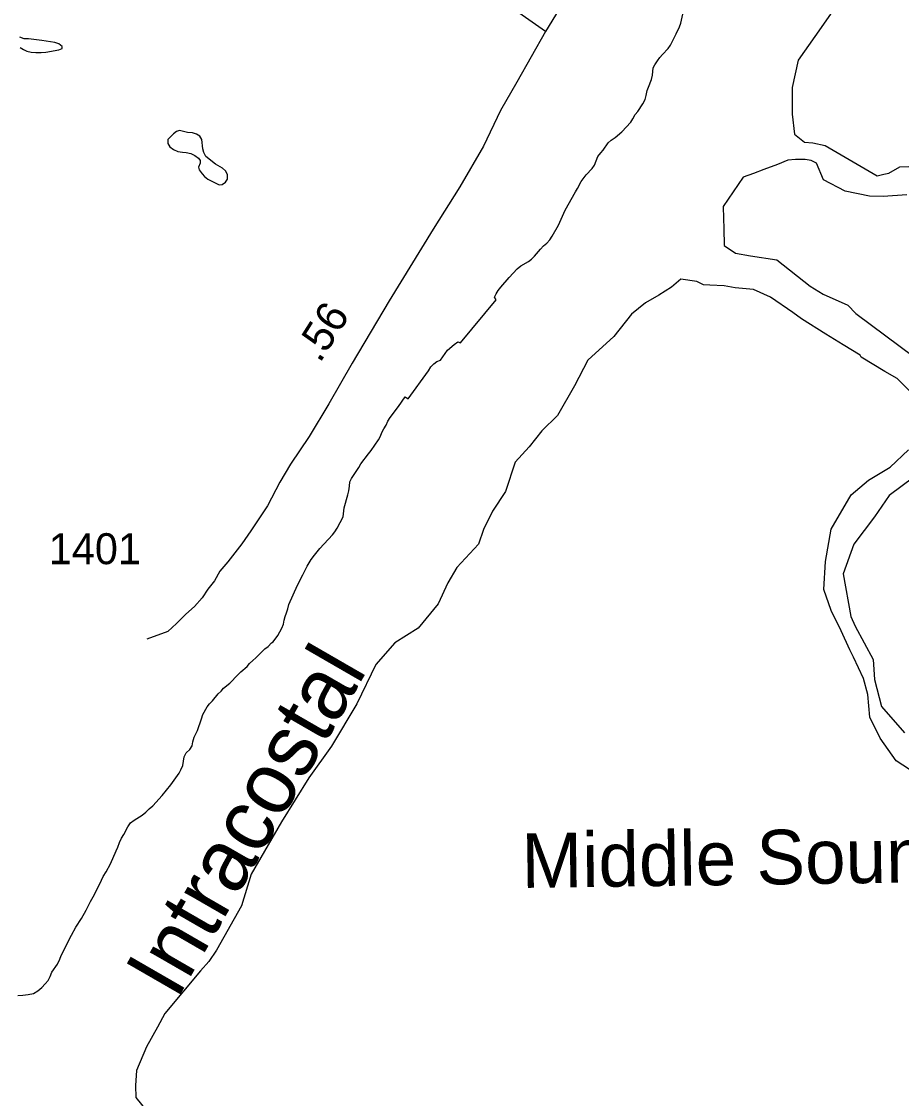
# Model space of a CAD drawing. Extents: x 2290055 to 2389491, y 66597 to 237875.
# Drawn here: x 2374670 to 2378222, y 193528 to 197876 of the extents above; entities that cross this region are included whole.
import ezdxf

# ---------------------------------------------------------------- set-up
doc = ezdxf.new("R2010")
doc.units = 0
for name, color, linetype in [('Exist Hydrographic Creek Single Shore', 7, 'Continuous'), ('Exist Hydrographic Intracoastal Waterway Label', 7, 'Continuous'), ('Exist Hydrographic Pond Under 1500 Sq Ft', 7, 'Continuous'), ('Exist Hydrographic River Shore', 7, 'Continuous'), ('Exist Hydrographic Sound Label', 7, 'Continuous'), ('Exist Road Secondary Mileage Hundredths English Label', 7, 'Continuous'), ('Exist Road Secondary Type 51 Attributed', 7, 'Continuous'), ('Exist Road Secondary Type 51 Number Label', 7, 'Continuous')]:
    doc.layers.add(name, color=color, linetype=linetype)

msp = doc.modelspace()

# ---------------------------------------------------------------- linework, layer by layer
at = {"layer": 'Exist Hydrographic Creek Single Shore'}
for points in [[(2378528.1, 198744.4), (2378505.5, 198741.8), (2378471.7, 198710.1), (2378407.5, 198613.2), (2378334.3, 198526.5), (2378257, 198378.2), (2378155.9, 198228.8), (2378095, 198125.3), (2377994.5, 197972.8), (2377936.3, 197906.4), (2377872.7, 197815.8), (2377805.1, 197720.2), (2377781.7, 197610.3), (2377781.1, 197548.5)], [(2377781.1, 197548.5), (2377780.5, 197501.4), (2377789.9, 197421.9), (2377831.5, 197388.7), (2377864.7, 197386.7), (2377914.8, 197375.7), (2378123.9, 197252.7), (2378150.8, 197259.3), (2378171.5, 197264.4), (2378215.6, 197288.8), (2378322.8, 197293.2)], [(2378093, 197171.3), (2377994.5, 197190.6), (2377907.8, 197236.9), (2377879.9, 197304.3), (2377857.6, 197314.4), (2377834, 197319), (2377794, 197318.6), (2377764.1, 197315.8), (2377722.4, 197298.3), (2377666.5, 197278.5), (2377624.4, 197262.8)], [(2377624.4, 197262.8), (2377583.8, 197247.6), (2377503, 197128.6), (2377504.5, 197080.6)], [(2378244.5, 197176.7), (2378147.9, 197169.3), (2378093, 197171.3)], [(2377504.5, 197080.6), (2377505.7, 197039.8), (2377505.9, 196971.1), (2377552.7, 196940.7), (2377612.5, 196930.5), (2377719, 196914.2), (2377853.5, 196807.7), (2377906.8, 196775), (2378006.4, 196731.3), (2378037.8, 196697.6), (2378274.4, 196521)], [(2377332, 196836.1), (2377293.5, 196803), (2377243.4, 196770.8), (2377189.5, 196740.8), (2377132.7, 196694.4), (2377060.7, 196604.1), (2376956, 196508.8), (2376902.2, 196404.9), (2376833.7, 196285), (2376771, 196223), (2376719.3, 196159), (2376662.5, 196096.9), (2376623.8, 195978.8), (2376571.7, 195899.1), (2376535.6, 195825), (2376514.1, 195765.4), (2376427.3, 195671.6), (2376391, 195610.1), (2376351.5, 195525.3), (2376271.3, 195427.2), (2376176.8, 195368), (2376100.1, 195279.6), (2376023, 195120.8), (2375921.1, 194950.3), (2375829.8, 194822.7), (2375719.5, 194644.7), (2375597.3, 194433.2), (2375558.3, 194306), (2375457, 194127.1), (2375425.7, 194081), (2375393.1, 194043), (2375248.1, 193870.9), (2375219.2, 193816.2), (2375174.7, 193736.6), (2375133.5, 193641.2), (2375130.6, 193579.6)], [(2378273, 196366.7), (2378204.5, 196435.2), (2378154.9, 196463.2), (2378060, 196521.3), (2378055.7, 196528.6), (2377987.2, 196571.3), (2377917, 196614), (2377819.2, 196675.6), (2377783.3, 196701), (2377693.5, 196763.6), (2377624.8, 196793.7), (2377551, 196801.2), (2377506.9, 196809.2), (2377448.5, 196811.7), (2377423.5, 196812.7), (2377396.2, 196826.3), (2377332, 196836.1)], [(2378281, 194839.1), (2378200.4, 194891.6), (2378136.2, 194983.1), (2378094, 195066.7), (2378086.8, 195158.7), (2378069.2, 195223.8), (2378029.2, 195310.2), (2378013.8, 195339.4), (2377979, 195415.4), (2377938, 195497.7), (2377909.5, 195583.4), (2377915.2, 195696.4), (2377938, 195825.8), (2378019.8, 195965.3), (2378089.3, 196024.4), (2378176.4, 196076.3), (2378251.3, 196146.6)], [(2378271.6, 196037), (2378172.9, 195961.7), (2378113.1, 195876.1), (2378030.4, 195765.6), (2377987.6, 195645.8), (2378017.3, 195474.1), (2378034.9, 195434.2), (2378108.6, 195300.2), (2378113.1, 195219.5), (2378141.8, 195110.5), (2378234.7, 195004.3)], [(2375130.6, 193579.6), (2375131, 193531.3), (2375177.3, 193475.5)]]:
    msp.add_lwpolyline(points, dxfattribs=at)
at = {"layer": 'Exist Hydrographic Pond Under 1500 Sq Ft'}
for points in [[(2374748.7, 197751.1), (2374768.2, 197752.1), (2374821, 197761.2), (2374833.7, 197767.2), (2374833.5, 197775.5), (2374821.2, 197785.8), (2374804.2, 197790.8), (2374752, 197799.9), (2374698.5, 197806), (2374680, 197806.7), (2374663, 197812.4)], [(2374664.5, 197770.8), (2374677.7, 197763.1), (2374691.2, 197756.7), (2374709.2, 197752.7), (2374728, 197751.1), (2374748.7, 197751.1)], [(2375468.2, 197216.3), (2375479.5, 197218.2), (2375494, 197227.8), (2375501.5, 197239.4), (2375501, 197258.2), (2375493.2, 197273.7), (2375481.7, 197284.4), (2375452.5, 197300), (2375414, 197331.1), (2375405.5, 197346.7), (2375402, 197361.6), (2375398, 197399.9), (2375390.2, 197412.9), (2375376.5, 197420.7), (2375359.5, 197426.2), (2375340.5, 197427.6), (2375307.5, 197435.9), (2375295.5, 197432.6), (2375283.7, 197422.7), (2375272.2, 197412.1), (2375260.5, 197399.3), (2375260.2, 197382.9), (2375269, 197369.6), (2375283.2, 197359.4), (2375301.2, 197351.3), (2375320, 197348.5), (2375335.2, 197347.8), (2375354, 197342.8), (2375370.2, 197335.4), (2375384, 197325), (2375390.7, 197315.4), (2375390.7, 197304.6), (2375384, 197288.4), (2375387.2, 197276.6), (2375399, 197261.6), (2375409.2, 197250.6), (2375422.5, 197240.2), (2375451.2, 197224.6), (2375468.2, 197216.3)]]:
    msp.add_lwpolyline(points, dxfattribs=at)
at = {"layer": 'Exist Hydrographic River Shore'}
for points in [[(2375874.5, 195748.5), (2375925, 195803.1), (2375935, 195815.8), (2375944, 195830.2), (2375968, 195876.5), (2375972.7, 195912.4), (2375987.7, 195964.5), (2375991, 195980.9), (2375994.5, 196000.6), (2375995.2, 196017.7), (2376001.5, 196031.6), (2376031.5, 196075.1), (2376040.2, 196090.2), (2376070.5, 196130.8), (2376081.2, 196143.5), (2376111.2, 196187), (2376118.7, 196201.5), (2376125, 196216.8), (2376132.5, 196231.5), (2376141.5, 196246.9), (2376148.7, 196262.2), (2376158.7, 196277.4), (2376191.7, 196321), (2376219, 196360.6), (2376230.7, 196352), (2376312.7, 196466.2), (2376322.7, 196481.3), (2376335, 196494.3), (2376347.2, 196503.1), (2376362, 196508.8), (2376370.5, 196521.9), (2376389.7, 196548.7), (2376416.5, 196572.3), (2376430.7, 196583.4), (2376442, 196578.5), (2376585.5, 196751.8), (2376579, 196763.5), (2376585.7, 196777.2), (2376594.2, 196790.1), (2376604.5, 196802.9), (2376638.5, 196843), (2376671.5, 196878.1), (2376686.2, 196889.1), (2376717, 196907.6), (2376729.2, 196917.2), (2376740.5, 196928.5), (2376764.7, 196956.8), (2376777.2, 196970.2), (2376790.2, 196981.7), (2376802.5, 196995), (2376812.5, 197009), (2376837.7, 197054), (2376864, 197115), (2376906, 197188.9), (2376914.2, 197202), (2376929.5, 197230.4), (2376950, 197257.5), (2376974, 197283), (2376982.7, 197296.5), (2376989.2, 197313.7), (2376997.2, 197330.6), (2377008.2, 197345.4), (2377018.2, 197356.7), (2377038.5, 197386), (2377050.5, 197396.7), (2377066.2, 197407.4), (2377094, 197430.5), (2377129.2, 197469.7), (2377137.7, 197483), (2377147, 197501), (2377158, 197513.4), (2377178.5, 197544.2), (2377187.7, 197561.7), (2377192.2, 197576.8), (2377195.7, 197596.9), (2377200.5, 197611.4), (2377213, 197642.3), (2377216.7, 197659.1), (2377219.5, 197689.1), (2377226, 197701.6), (2377238, 197716.8), (2377247.5, 197730.7), (2377258, 197743.2), (2377280.5, 197767.1), (2377289.7, 197780.9), (2377313.2, 197825.9), (2377326.2, 197855), (2377332, 197869.4), (2377339.7, 197905.9)], [(2375073.5, 194578.9), (2375083.2, 194593.3), (2375099.5, 194625.1), (2375110.5, 194640.5), (2375124.2, 194651.1), (2375157.5, 194671.5), (2375172.2, 194683.9), (2375185.5, 194697.3), (2375200.2, 194709.4), (2375237.2, 194750.7), (2375273.2, 194794), (2375306.2, 194840.6), (2375313.7, 194854.4), (2375320.5, 194872.7), (2375326.2, 194906.6), (2375334, 194923.8), (2375349, 194936.4), (2375359.2, 194952.1), (2375361.5, 194968.3), (2375367.5, 194986.2), (2375373.7, 195000), (2375380.2, 195014.1), (2375396.7, 195060.7), (2375401.7, 195077.9), (2375419.2, 195109), (2375428.2, 195121.5), (2375441, 195133.4), (2375463.7, 195161.7), (2375475.5, 195172.8), (2375485.5, 195184.5), (2375511.2, 195204.1), (2375522.2, 195214.9), (2375532, 195226.9), (2375555.7, 195250.4), (2375580.5, 195271.4), (2375590, 195283.4), (2375603.2, 195296.5), (2375615.2, 195307), (2375652.2, 195342.7), (2375665, 195352.7), (2375679.5, 195367.1), (2375685.5, 195372.1), (2375704.5, 195397.5), (2375721, 195426.1), (2375727.5, 195442.5), (2375729.7, 195459.2), (2375734.2, 195474.4), (2375740.2, 195489.1), (2375745.2, 195505), (2375749.2, 195522.3), (2375784, 195600.1), (2375806, 195641.6), (2375823.7, 195677.2), (2375839.5, 195704.5), (2375852.5, 195721.2), (2375874.5, 195748.5)], [(2374654.7, 193944), (2374675.7, 193945.1), (2374696.5, 193947.3), (2374717.7, 193952.2), (2374735.5, 193962.5), (2374751.5, 193976.1), (2374765.7, 193990.2), (2374777, 194004.2), (2374786, 194020.7), (2374792.5, 194037.2), (2374814.7, 194070.3), (2374824.2, 194089.7), (2374830, 194104.4), (2374871.7, 194186.9), (2374889.7, 194218.9), (2374912.2, 194254.7), (2374931.5, 194288.1), (2374949, 194322.7), (2374964.7, 194351.7), (2374992.5, 194409.6), (2375000, 194423.8), (2375011.7, 194443.5), (2375029, 194475.5), (2375052.2, 194527.2), (2375058.5, 194542.4), (2375065, 194561.6), (2375073.5, 194578.9)]]:
    msp.add_lwpolyline(points, dxfattribs=at)
at = {"layer": 'Exist Road Secondary Type 51 Attributed'}
for points in [[(2378982.3, 201678.4), (2378974.3, 201650.2), (2378503.5, 200766), (2378386.2, 200423), (2378202.4, 200104.6), (2377782.1, 199431), (2377773.6, 199417.3), (2377604.3, 199173), (2377299.1, 198676.7), (2377055, 198276.9), (2376785.3, 197835.7)], [(2376785.3, 197835.7), (2376295.1, 198180.4)], [(2376785.3, 197835.7), (2376669.2, 197630.9), (2376604.2, 197516.6), (2376534.7, 197373.3), (2376439.4, 197208.1), (2376332.1, 197037.8), (2376153.5, 196748.3), (2376005.4, 196496.3), (2375910.1, 196332.9), (2375831.8, 196200), (2375755.2, 196089.4), (2375712.7, 196016.1), (2375663.3, 195920.8), (2375595.3, 195820.3), (2375559.5, 195767.5), (2375503.4, 195694.3), (2375471, 195656.8), (2375448.9, 195617.7), (2375421.7, 195583.6), (2375399.5, 195549.6), (2375368.9, 195513.8), (2375333.2, 195483.2), (2375295.7, 195445.7), (2375260, 195413.3), (2375176.1, 195382.9)]]:
    msp.add_lwpolyline(points, dxfattribs=at)

# ---------------------------------------------------------------- texts
at = {"layer": 'Exist Hydrographic Intracoastal Waterway Label'}
msp.add_text('Intracostal', height=250, rotation=60.0056, dxfattribs=at).set_placement((2375296.2, 193921.4))
at = {"layer": 'Exist Hydrographic Sound Label'}
msp.add_text('Middle Sound', height=220, rotation=0.8121, dxfattribs=at).set_placement((2376689.9, 194377.7))
at = {"layer": 'Exist Road Secondary Mileage Hundredths English Label'}
msp.add_text('.56', height=125, rotation=57.8913, dxfattribs=at).set_placement((2375874.3, 196493.8))
at = {"layer": 'Exist Road Secondary Type 51 Number Label'}
msp.add_text('1401', height=125, dxfattribs=at).set_placement((2374780.1, 195685))

doc.saveas('drawing.dxf')
